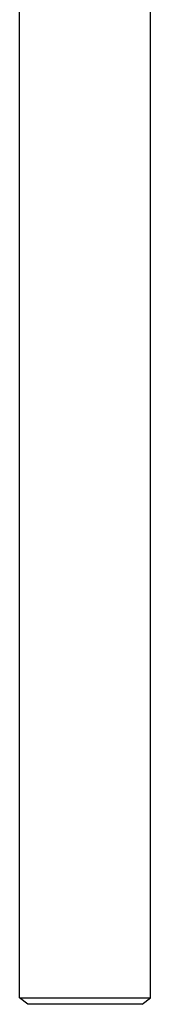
# Model space of a CAD drawing. Header units: inches. Extents: x 5 to 1128, y -85 to 748.
# Tile 500 of 656: x 573.28 to 576.16, y 392.78 to 414.38. Entities that reach past the tile are written whole.
import ezdxf

# ---------------------------------------------------------------- set-up
doc = ezdxf.new("R2010")
doc.units = ezdxf.units.IN
doc.header["$LTSCALE"] = 32
doc.header["$MEASUREMENT"] = 0
doc.layers.add('Visible (ANSI)', color=7, linetype='Continuous', lineweight=30)

msp = doc.modelspace()

# ---------------------------------------------------------------- linework, layer by layer
at = {"layer": 'Visible (ANSI)'}
for p, q in [((573.28063, 392.91659), (573.28063, 428.71825)), ((576.15563, 392.91659), (576.15563, 428.71825)), ((573.28063, 392.91659), (576.15563, 392.91659)), ((573.46363, 392.77617), (573.28063, 392.91659)), ((575.97263, 392.77617), (573.46363, 392.77617)), ((575.97263, 392.77617), (576.15563, 392.91659))]:
    msp.add_line(p, q, dxfattribs=at)

doc.saveas('drawing.dxf')
